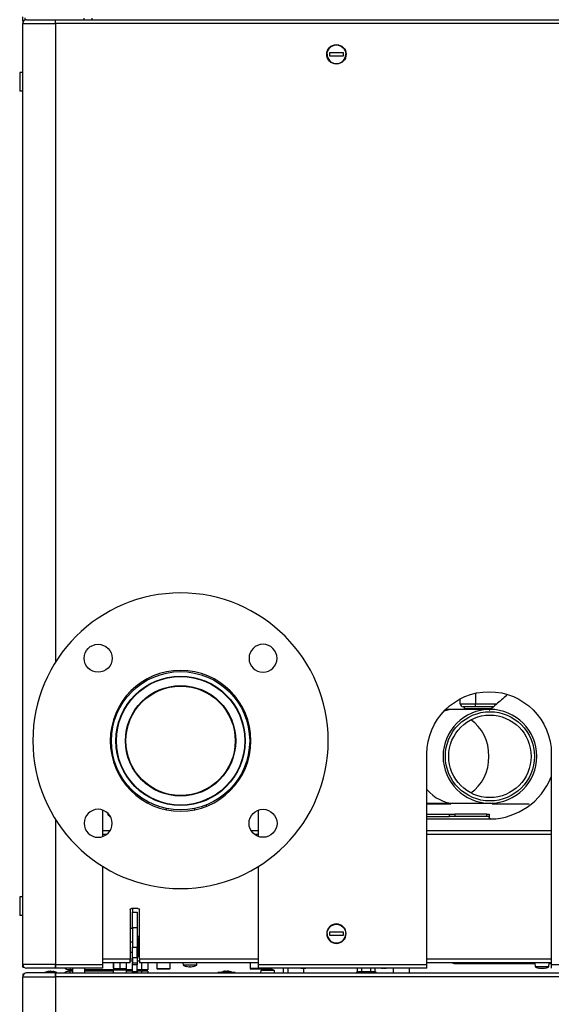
# Model space of a CAD drawing. Header units: millimetres. Extents: x -382 to 385, y -44 to 2191.
# Tile 308 of 339: x -382 to -40, y 459 to 1092. Entities that reach past the tile are written whole.
import ezdxf

# ---------------------------------------------------------------- set-up
doc = ezdxf.new("R2010")
doc.units = ezdxf.units.MM
doc.layers.add('ORTHO$8', color=7, linetype='CONTINUOUS', true_color=0xffffff)

msp = doc.modelspace()

# ---------------------------------------------------------------- linework, layer by layer
at = {"layer": 'ORTHO$8', "color": 7, "linetype": 'Continuous'}
for p, q in [((-380, 1090.71), (-380, 1093.29)), ((-380, 1090.7), (-379.33, 1090.7)), ((-380, 1090.7), (-380, 1089)), ((-380, 484.5), (-380, 1089)), ((-378.6, 1092.76), (-378.6, 1091.25)), ((-377.5, 1091.5), (-359, 1091.5)), ((-359, 1091.5), (-358.9, 1091.5)), ((-358.9, 1089), (-358.9, 1091.5)), ((-358.9, 1091.5), (360.9, 1091.5)), ((-340.5, 1091.49), (-340.5, 1092.49)), ((-182.75, 1070.25), (-182.75, 1068.25)), ((-173.75, 1070.25), (-182.75, 1070.25)), ((-173.75, 1068.25), (-173.75, 1070.25)), ((-182.75, 1068.25), (-173.75, 1068.25)), ((-380, 1057.5), (-382, 1057.5)), ((-382, 1057.5), (-382, 1045.5)), ((-380, 1045.5), (-382, 1045.5)), ((-304.6, 665.13), (-305.17, 663.73)), ((-98.69, 652), (-98.69, 655.06)), ((-102.17, 648.32), (-107.94, 648.32)), ((-79.5, 648.32), (-102.17, 648.32)), ((-88.69, 650), (-96.69, 650)), ((-96.09, 650), (-96.09, 649)), ((-96.09, 649), (-95.24, 648.32)), ((-96.09, 649), (-78.68, 649)), ((-77.23, 650), (-88.69, 650)), ((-234.61, 635.22), (-234.04, 636.63)), ((-234.14, 631.18), (-233.34, 631.18)), ((-234.33, 623.17), (-233.52, 623.17)), ((-234.32, 623.18), (-233.52, 623.18)), ((-234.36, 618.17), (-235.18, 618.17)), ((-235.05, 615.51), (-235.05, 618.17)), ((-120, 484.5), (-120, 619.7)), ((-40, 619.7), (-40, 484.5)), ((-299.5, 589.02), (-299.5, 588.11)), ((-328.5, 566.66), (-328.5, 583.61)), ((-287.74, 584.69), (-287.74, 583.88)), ((-269.24, 583.88), (-269.24, 584.69)), ((-261.95, 586.91), (-261.95, 586.05)), ((-228.5, 583.61), (-228.5, 566.67)), ((-120, 588.02), (-102.17, 588.02)), ((-102.17, 588.02), (-79.5, 588.02)), ((-120, 581), (-105.57, 581)), ((-120, 579.5), (-105.57, 579.5)), ((-105.57, 581), (-102.04, 581)), ((-102.04, 579.5), (-105.57, 579.5)), ((-81.46, 581), (-102.04, 581)), ((-81.46, 579.5), (-102.04, 579.5)), ((-81.46, 581), (-80, 581)), ((-80, 579.5), (-81.46, 579.5)), ((-80, 581), (-80, 579.5)), ((-80, 579.5), (-80, 578.91)), ((-328.5, 570.5), (-323.81, 570.5)), ((-233.17, 570.5), (-228.5, 570.5)), ((-120, 570.5), (-40, 570.5)), ((-328.5, 484.5), (-328.5, 547.4)), ((-228.5, 547.39), (-228.5, 484.5)), ((-380, 528), (-382, 528)), ((-382, 528), (-382, 516)), ((-311, 519.5), (-311, 488)), ((-306, 520.5), (-310, 520.5)), ((-309.3, 518), (-309.3, 520.5)), ((-305, 488), (-305, 519.5)), ((-380, 516), (-382, 516)), ((-309.5, 518), (-306.5, 518)), ((-309.5, 508), (-309.5, 518)), ((-306.5, 518), (-306.5, 508)), ((-309.5, 508), (-309.5, 495.5)), ((-306.5, 508), (-306.5, 495.5)), ((-306.14, 502.58), (-305, 502.58)), ((-306.14, 500.82), (-306, 500.82)), ((-306, 501.5), (-306, 489.5)), ((-306, 501.5), (-305, 501.5)), ((-182.75, 505.25), (-182.75, 503.25)), ((-173.75, 505.25), (-182.75, 505.25)), ((-182.75, 503.25), (-173.75, 503.25)), ((-173.75, 503.25), (-173.75, 505.25)), ((-309.5, 498.75), (-311, 498.75)), ((-309.5, 489), (-309.5, 495.5)), ((-306, 498.75), (-306.5, 498.75)), ((-306.5, 489), (-306.5, 495.5)), ((-311, 492.25), (-309.5, 492.25)), ((-311, 488), (-309.5, 488)), ((-311, 485.5), (-311, 488)), ((-309.5, 489), (-306.5, 489)), ((-309.5, 489), (-309.5, 485.59)), ((-306.5, 492.25), (-306, 492.25)), ((-306, 489.5), (-306.5, 489.5)), ((-306.5, 489), (-306.5, 485.59)), ((-306, 489.5), (-305, 489.5)), ((-305, 488), (-305, 485.5)), ((-380, 482.8), (-380, 484.5)), ((-380, 482.8), (-379.33, 482.8)), ((-359, 482), (-377.5, 482)), ((-358.9, 482), (-359, 482)), ((-358.9, 482), (-358.9, 484.5)), ((-358.9, 483), (-358.9, 484.5)), ((-328.5, 482), (-358.9, 482)), ((-349.5, 481), (-350.5, 481)), ((-348, 481), (-349.5, 481)), ((-348, 482), (-348, 479)), ((-340, 479), (-340, 482)), ((-320, 481), (-340, 481)), ((-336.43, 480.2), (-336.14, 481)), ((-329.5, 480.2), (-329.5, 481)), ((-311, 485.5), (-328.5, 485.5)), ((-328.5, 482), (-328.5, 484.5)), ((-322.57, 480.2), (-322.86, 481)), ((-321.62, 482.06), (-321.62, 485.34)), ((-319.31, 481.7), (-321.49, 481.7)), ((-321.37, 482.06), (-321.37, 485.34)), ((-320, 481.7), (-320, 480.7)), ((-315.31, 481.7), (-319.31, 481.7)), ((-317.25, 482.06), (-317.25, 485.34)), ((-313.5, 481.7), (-315.31, 481.7)), ((-315, 480.7), (-315, 481.7)), ((-309.5, 481), (-315, 481)), ((-313.38, 482.06), (-313.38, 485.34)), ((-309.5, 486.5), (-311, 486.5)), ((-309.5, 484.17), (-309.5, 485.59)), ((-309.5, 480), (-309.5, 484.17)), ((-305, 486.5), (-306.5, 486.5)), ((-306.5, 485.59), (-306.5, 484.17)), ((-306.5, 480), (-306.5, 484.17)), ((-303.5, 481), (-306.5, 481)), ((-228.5, 485.5), (-305, 485.5)), ((-299.5, 481), (-303.5, 481)), ((-299.5, 485.51), (-299.5, 481)), ((-293.75, 485.5), (-293.75, 481.9)), ((-289.5, 481.5), (-293.35, 481.5)), ((-285.65, 481.5), (-289.5, 481.5)), ((-285.25, 481.9), (-285.25, 485.5)), ((-277.01, 485.5), (-276.88, 484)), ((-268.12, 484), (-276.88, 484)), ((-274.97, 483.13), (-274.97, 483.13)), ((-272.77, 482.79), (-273.22, 482.79)), ((-272.77, 483.13), (-272.77, 482.79)), ((-272.24, 482.79), (-272.24, 483.13)), ((-271.78, 482.79), (-272.24, 482.79)), ((-268.12, 484), (-267.99, 485.5)), ((-233.75, 485.5), (-233.75, 481.9)), ((-229.5, 481.5), (-233.35, 481.5)), ((-225.65, 481.5), (-229.5, 481.5)), ((-228.5, 484.5), (-228.5, 482)), ((-120, 482), (-228.5, 482)), ((-225.25, 481.9), (-225.25, 482)), ((-223.22, 481.71), (-222.77, 481.71)), ((-222.77, 481.71), (-222.77, 481.37)), ((-222.24, 481.71), (-221.78, 481.71)), ((-222.24, 481.37), (-222.24, 481.71)), ((-220.03, 481.37), (-220.03, 481.37)), ((-212.5, 482), (-212.5, 479)), ((-209.5, 482), (-209.5, 479)), ((-199.77, 481.79), (-200.22, 481.79)), ((-199.77, 482), (-199.77, 481.79)), ((-199.5, 482), (-199.5, 479)), ((-199.24, 481.79), (-199.24, 482)), ((-198.78, 481.79), (-199.24, 481.79)), ((-164.77, 480), (-164.77, 482)), ((-161.89, 480), (-161.89, 482)), ((-156.11, 480), (-156.11, 482)), ((-153.23, 480), (-153.23, 482)), ((-148.02, 481.79), (-148.47, 481.79)), ((-148.02, 482), (-148.02, 481.79)), ((-147.49, 481.79), (-147.49, 482)), ((-147.03, 481.79), (-147.49, 481.79)), ((-141.5, 479), (-141.5, 482)), ((-40, 485.5), (-120, 485.5)), ((-120, 482), (-120, 484.5)), ((-50.6, 485.5), (-50.38, 483)), ((-41.62, 483), (-50.38, 483)), ((-48.47, 482.13), (-48.47, 482.13)), ((-46.27, 481.79), (-46.72, 481.79)), ((-46.27, 482.13), (-46.27, 481.79)), ((-45.74, 481.79), (-45.74, 482.13)), ((-45.28, 481.79), (-45.74, 481.79)), ((-41.62, 483), (-41.4, 485.5)), ((-40, 484.5), (-40, 482)), ((-379.33, 478.2), (-380, 478.2)), ((-380, 478.2), (-380, 476.5)), ((-380, 141.5), (-380, 476.5)), ((-359, 479), (-377.5, 479)), ((-365.9, 479.3), (-365.9, 479)), ((-362, 479.3), (-365.9, 479.3)), ((-362, 480.01), (-363.25, 480.01)), ((-362.25, 480.09), (-362.25, 480.01)), ((-362, 480.09), (-362.25, 480.09)), ((-362, 480.09), (-361.75, 480.09)), ((-362, 480.09), (-362, 480.09)), ((-362, 480.01), (-360.75, 480.01)), ((-362, 479.3), (-358.1, 479.3)), ((-361.75, 480.01), (-361.75, 480.09)), ((-358.9, 479), (-359, 479)), ((-358.9, 476.5), (-358.9, 479)), ((-358.9, 479), (360.9, 479)), ((-358.9, 476.5), (-358.9, 478)), ((-358.1, 479), (-358.1, 479.3)), ((-349.5, 480.2), (-350.5, 480.2)), ((-348, 480.2), (-349.5, 480.2)), ((-321.75, 480.2), (-340, 480.2)), ((-321.75, 480.7), (-321.75, 479)), ((-313.25, 480.7), (-321.75, 480.7)), ((-315, 480.7), (-320, 480.7)), ((-313.25, 479), (-313.25, 480.7)), ((-309.5, 480.2), (-313.25, 480.2)), ((-309.5, 479), (-309.5, 480)), ((-303.5, 480.2), (-306.5, 480.2)), ((-306.5, 480), (-306.5, 479)), ((-299.5, 480.2), (-303.5, 480.2)), ((-299.5, 480.2), (-299.5, 479)), ((-254.6, 479), (-254.6, 479.2)), ((-243.4, 479.2), (-254.6, 479.2)), ((-251.05, 479.93), (-251.05, 479.95)), ((-249.5, 479.93), (-249.5, 480.17)), ((-248.5, 480.17), (-248.5, 479.93)), ((-246.95, 479.95), (-246.95, 479.93)), ((-243.4, 479), (-243.4, 479.2)), ((-226.88, 480.5), (-227.01, 479)), ((-222.5, 480.5), (-226.88, 480.5)), ((-218.12, 480.5), (-222.5, 480.5)), ((-217.99, 479), (-218.12, 480.5)), ((-165.25, 479.6), (-165.25, 479)), ((-152.75, 479.6), (-165.25, 479.6)), ((-164.77, 480), (-161.89, 480)), ((-161.89, 480), (-156.11, 480)), ((-156.11, 480), (-153.23, 480)), ((-152.75, 479), (-152.75, 479.6))]:
    msp.add_line(p, q, dxfattribs=at)
at = {"layer": 'ORTHO$8', "color": 252, "linetype": 'Continuous'}
for p, q in [((-380, 1089), (-359, 1089)), ((-359, 1089), (-359, 1091.5)), ((-359, 1089), (-358.9, 1089)), ((-359, 1089), (-359, 678.61)), ((360.9, 1089), (-358.9, 1089)), ((-335.5, 1092.49), (-335.5, 1091.49)), ((-88.69, 658.75), (-88.69, 652)), ((-98.69, 652), (-88.69, 652)), ((-88.69, 652), (-74.9, 652)), ((-88.69, 650), (-88.69, 652)), ((-303.5, 590.47), (-303.5, 591.43)), ((-359, 577.74), (-359, 484.5)), ((-120, 578), (-79.42, 578)), ((-105.57, 579.5), (-105.57, 581)), ((-102.04, 581), (-102.04, 579.5)), ((-81.46, 579.5), (-81.46, 581)), ((-326.04, 568), (-328.5, 568)), ((-228.5, 568), (-230.94, 568)), ((-40, 568), (-120, 568)), ((-311, 507.78), (-309.5, 507.78)), ((-306.5, 508), (-309.5, 508)), ((-309.5, 495.5), (-306.5, 495.5)), ((-328.5, 488), (-311, 488)), ((-305, 488), (-228.5, 488)), ((-120, 488), (-40, 488)), ((-359, 484.5), (-380, 484.5)), ((-358.9, 484.5), (-359, 484.5)), ((-359, 484.5), (-359, 482)), ((-358.9, 484.5), (-328.5, 484.5)), ((-349.5, 482), (-349.5, 481)), ((-319.6, 481.7), (-319.6, 480.7)), ((-315.4, 481.7), (-315.4, 480.7)), ((-309.5, 485.59), (-306.5, 485.59)), ((-306.5, 484.17), (-309.5, 484.17)), ((-303.5, 481), (-303.5, 485.51)), ((-293.75, 481.9), (-285.25, 481.9)), ((-225.25, 481.9), (-233.75, 481.9)), ((-228.5, 484.5), (-120, 484.5)), ((-131.5, 482), (-131.5, 479)), ((-101.77, 484.91), (-101.77, 485.5)), ((-50.55, 484.91), (-101.77, 484.91)), ((-40, 484.91), (-41.45, 484.91)), ((-40, 484.5), (360.9, 484.5)), ((-380, 476.5), (-359, 476.5)), ((-362, 480.09), (-362, 480.01)), ((-362, 480.01), (-362, 479.3)), ((-362, 479.3), (-362, 479)), ((-359, 479), (-359, 476.5)), ((-359, 476.5), (-358.9, 476.5)), ((-359, 476.5), (-359, 141.5)), ((360.9, 476.5), (-358.9, 476.5)), ((-349.5, 479), (-349.5, 480.2)), ((-309.5, 480), (-306.5, 480)), ((-303.5, 479), (-303.5, 480.2))]:
    msp.add_line(p, q, dxfattribs=at)
at = {"layer": 'ORTHO$8', "color": 7, "linetype": 'Continuous'}
for centre, radius in [((-178.25, 1069.25), 6.25), ((-331.53, 681.2), 9), ((-278.49, 628.17), 44.45), ((-278.49, 628.17), 41.55), ((-278.49, 628.17), 35.15), ((-79.5, 618.17), 28.65), ((-79.5, 618.17), 26.5), ((-225.46, 575.14), 9)]:
    msp.add_circle(centre, radius, dxfattribs=at)
at = {"layer": 'ORTHO$8', "color": 7, "linetype": 'Continuous', "extrusion": (0, 0, -1)}
for centre, radius in [((278.49, 628.17), 95), ((225.46, 681.2), 9), ((278.49, 628.17), 45.25), ((79.5, 618.17), 30.15), ((331.53, 575.14), 9), ((178.25, 504.25), 6.25)]:
    msp.add_circle(centre, radius, dxfattribs=at)
at = {"layer": 'ORTHO$8', "color": 252, "linetype": 'Continuous'}
for radius in [41.29, 35.49]:
    msp.add_circle((-278.49, 628.17), radius, dxfattribs=at)
at = {"layer": 'ORTHO$8', "color": 7, "linetype": 'Continuous'}
for centre, radius, start, end in [((-377.5, 1089), 2.5, 90, 180), ((-178.25, 1069.25), 6, 180, 0), ((-96.69, 652), 2, 180, 270), ((-80, 621), 43.1, 271.36098, 338.12595), ((-178.25, 504.25), 6, 180, 0), ((-377.5, 484.5), 2.5, 180, 270), ((-293.35, 481.9), 0.4, 180, 270), ((-285.65, 481.9), 0.4, 270, 0), ((-272.5, 491.05), 8.3, 238.15259, 252.66425), ((-272.5, 491.05), 8.3, 287.33575, 301.84741), ((-233.35, 481.9), 0.4, 180, 270), ((-222.5, 473.45), 8.3, 107.33575, 121.84741), ((-225.65, 481.9), 0.4, 270, 0), ((-222.5, 473.45), 8.3, 58.15259, 72.66425), ((-46, 490.05), 8.3, 238.15259, 252.66425), ((-46, 490.05), 8.3, 287.33575, 301.84741), ((-377.5, 476.5), 2.5, 90, 180), ((-362, 470.09), 10, 97.18076, 112.9545), ((-362, 470.09), 10, 88.56746, 90), ((-362, 470.09), 10, 67.0455, 82.81924), ((-249, 471.7), 8.49, 93.71641, 103.98069), ((-249, 471.7), 8.25, 86.52502, 93.47498), ((-249, 471.7), 8.49, 76.01931, 86.28359), ((-249, 471.7), 8.5, 61.92751, 76.04401)]:
    msp.add_arc(centre, radius, start, end, dxfattribs=at)
at = {"layer": 'ORTHO$8', "color": 7, "linetype": 'Continuous', "extrusion": (0, 0, -1)}
for centre, radius, start, end in [((178.25, 1069.25), 6, 0, 180), ((80, 619.7), 40, 0, 180), ((320.5, 583), 5, 304.67953, 344.34421), ((79, 578.91), 1, 268.63902, 294.63561), ((310, 519.5), 1, 0, 90), ((306, 519.5), 1, 90, 180), ((178.25, 504.25), 6, 0, 180), ((350.5, 485), 4, 270, 311.40984), ((272.5, 491.05), 8.3, 274.95981, 287.33182), ((272.5, 491.05), 8.3, 252.66818, 265.04019), ((222.5, 473.45), 8.3, 72.66818, 85.04019), ((222.5, 473.45), 8.3, 94.95981, 107.33182), ((199.5, 490.05), 8.3, 274.95981, 283.97862), ((199.5, 490.05), 8.3, 256.02138, 265.04019), ((147.75, 490.05), 8.3, 274.95981, 283.97862), ((147.75, 490.05), 8.3, 256.02138, 265.04019), ((46, 490.05), 8.3, 274.95981, 287.33182), ((46, 490.05), 8.3, 252.66818, 265.04019), ((350.5, 476.2), 4, 44.42765, 90), ((249, 471.7), 8.5, 61.92751, 76.04401), ((162.8, 479.6), 0.4, 90, 180), ((155.2, 479.6), 0.4, 0, 90)]:
    msp.add_arc(centre, radius, start, end, dxfattribs=at)
at = {"layer": 'ORTHO$8', "color": 252, "linetype": 'Continuous'}
for major_axis, start_param, end_param in [((0, 30.15), 0, 0.279504), ((0, 26.5), 4.712389, 5.797318), ((0, 26.5), 3.62746, 4.712389), ((0, 30.15), 2.351188, 3.141593)]:
    msp.add_ellipse((-102.17, 618.17), major_axis=major_axis, ratio=0.83205, start_param=start_param, end_param=end_param, dxfattribs=at)
at = {"layer": 'ORTHO$8', "color": 7, "linetype": 'Continuous'}
for centre, major_axis, ratio, start_param, end_param in [((-272.5, 490.59), (8.23, 0), 0.906308, 4.68018, 4.744597), ((-222.5, 473.91), (-8.23, 0), 0.906308, 4.68018, 4.744597), ((-46, 489.59), (8.23, 0), 0.906308, 4.68018, 4.744597), ((-249.53, 471.7), (0, -8.47), 0.707107, 3.137417, 3.145768), ((-248.48, 471.7), (0, 8.47), 0.707107, 6.27901, 6.287361)]:
    msp.add_ellipse(centre, major_axis=major_axis, ratio=ratio, start_param=start_param, end_param=end_param, dxfattribs=at)
at = {"layer": 'ORTHO$8', "color": 252, "linetype": 'Continuous', "extrusion": (0, 0, -1)}
msp.add_ellipse((-101.75, 488.91), major_axis=(-4.25, -0.2), ratio=0.939566, start_param=4.763387, end_param=5.315208, dxfattribs=at)
at = {"layer": 'ORTHO$8', "color": 7, "linetype": 'Continuous'}
for points, knots in [([(-358.9, 1089), (-358.9, 1089.65), (-358.9, 1090.3), (-358.9, 1091.23), (-358.9, 1091.5), (-358.9, 1091.5)], [0, 0, 0, 0, 0.5, 0.5, 1, 1, 1, 1]), ([(-68.73, 657.31), (-70.96, 655.4), (-74.68, 652.19), (-78.41, 648.99), (-79.91, 647.7)], [0, 0, 0, 0, 0.596972, 1, 1, 1, 1]), ([(-54.24, 587.5), (-60.39, 587.5), (-66.54, 587.5), (-74.5, 587.5), (-76.3, 587.5), (-78.11, 587.5)], [0, 0, 0, 0, 0.773222, 0.773222, 1, 1, 1, 1]), ([(-79.42, 578), (-79.51, 578.04), (-79.6, 578.11), (-79.76, 578.25), (-79.83, 578.34), (-79.92, 578.51), (-79.96, 578.6), (-79.99, 578.77), (-80, 578.84), (-80, 578.91)], [0, 0, 0, 0, 0.266063, 0.266063, 0.533171, 0.533171, 0.785359, 0.785359, 1, 1, 1, 1])]:
    msp.add_open_spline(points, degree=3, knots=knots, dxfattribs=at)
for points in [[(-104.69, 587.5), (-109.79, 587.5), (-114.89, 587.5), (-120, 587.5)], [(-306.14, 502.58), (-306.22, 502.48), (-306.29, 502.37), (-306.34, 502.27)], [(-358.9, 482), (-358.9, 482), (-358.9, 482.38), (-358.9, 483)], [(-321.62, 482.06), (-321.58, 481.84), (-321.54, 481.7), (-321.49, 481.7)], [(-321.49, 481.7), (-321.45, 481.7), (-321.41, 481.84), (-321.37, 482.06)], [(-321.37, 482.06), (-320.69, 481.84), (-320.01, 481.7), (-319.31, 481.7)], [(-319.31, 481.7), (-318.61, 481.7), (-317.92, 481.84), (-317.25, 482.06)], [(-317.25, 482.06), (-316.62, 481.84), (-315.97, 481.7), (-315.31, 481.7)], [(-315.31, 481.7), (-314.66, 481.7), (-314, 481.84), (-313.38, 482.06)], [(-313.38, 482.06), (-313.42, 481.84), (-313.46, 481.7), (-313.51, 481.7)], [(-358.9, 479), (-358.9, 479), (-358.9, 478.62), (-358.9, 478)]]:
    msp.add_open_spline(points, degree=3, dxfattribs=at)

doc.saveas('drawing.dxf')
